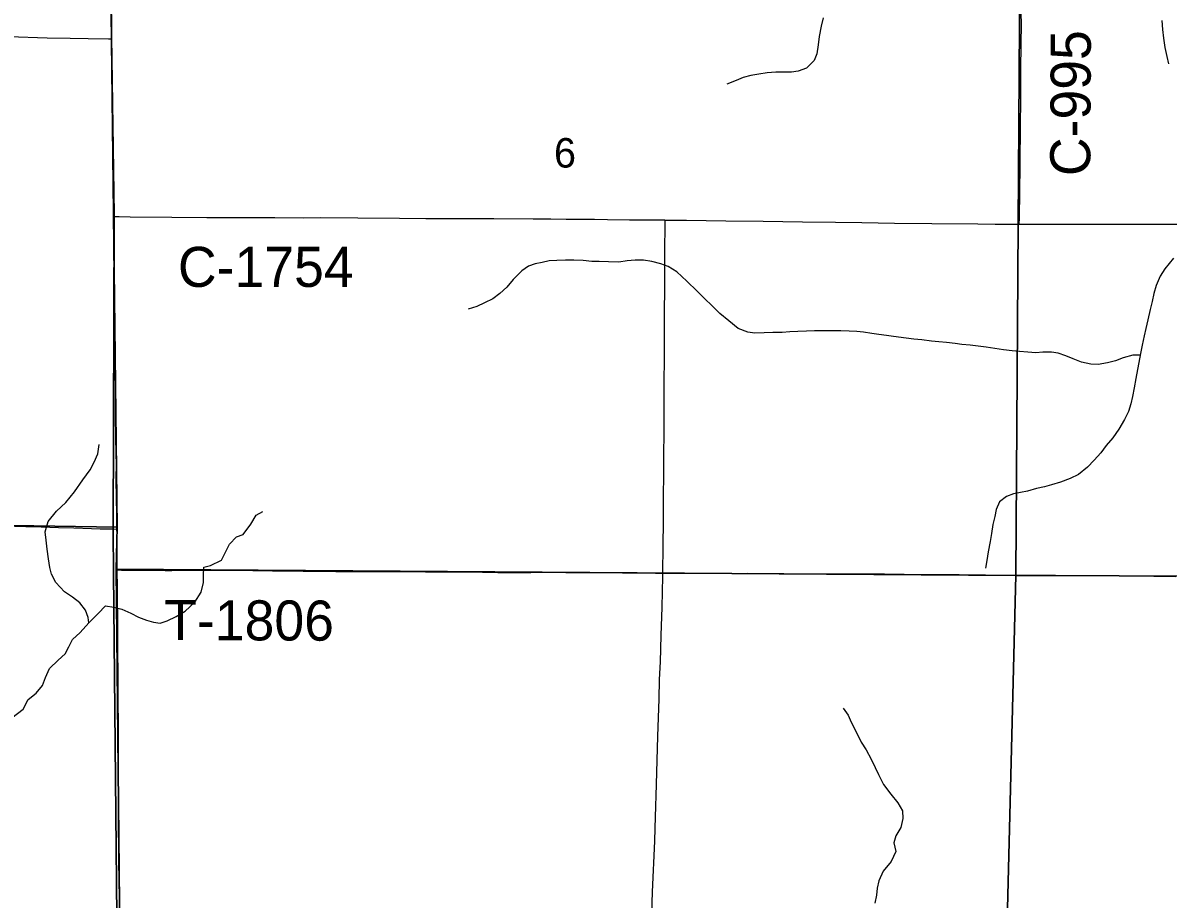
# Model space of a CAD drawing. Extents: x 1874609 to 2204689, y 815661 to 1281160.
# Drawn here: x 2012180 to 2020755, y 1017092 to 1023652 of the extents above; entities that cross this region are included whole.
import ezdxf

# ---------------------------------------------------------------- set-up
doc = ezdxf.new("R2010")
doc.units = 0
for name, color, linetype in [('GM_X_County_Road', 7, 'Continuous'), ('GM_X_County_Road_Text', 7, 'Continuous'), ('GM_X_Minor_River', 7, 'Continuous'), ('GM_X_Section', 7, 'Continuous'), ('GM_X_Section_Text', 7, 'Continuous'), ('GM_X_Township', 7, 'Continuous'), ('GM_X_Township_Road', 7, 'Continuous'), ('GM_X_Township_Road_Text', 7, 'Continuous')]:
    doc.layers.add(name, color=color, linetype=linetype)

msp = doc.modelspace()

# ---------------------------------------------------------------- linework, layer by layer
at = {"layer": 'GM_X_County_Road'}
for points in [[(2012846.1, 1023532.4), (2012844.1, 1023650.5), (2012841.4, 1023863.8), (2012834.4, 1024421.5), (2012834.6, 1024519.9), (2012832.2, 1024634.9), (2012831.3, 1024716.8), (2012829.1, 1024913.8), (2012828.9, 1024929.4), (2012829.1, 1024977.7), (2012829.3, 1025035), (2012829.5, 1025110.4), (2012829.6, 1025143.3), (2012829.7, 1025155.8), (2012830.1, 1025168), (2012830.8, 1025177.8), (2012832.8, 1025190), (2012834.8, 1025197.9), (2012838.7, 1025207.4), (2012843.4, 1025214.1), (2012850.5, 1025221.6), (2012857.7, 1025226.3)], [(2019641, 1022145.6), (2019642, 1022191.3), (2019646.2, 1022388.1), (2019648.6, 1022584.9), (2019650.1, 1022896.6), (2019651.3, 1023060.5), (2019652.2, 1023290.1), (2019655.8, 1023503.3), (2019656.7, 1023634.1), (2019656.1, 1023732.4)], [(2012858.9, 1022202.9), (2012857.7, 1022272.6), (2012858, 1022338.1), (2012855.9, 1022485.9), (2012855.9, 1022649.9), (2012853.1, 1022912.3), (2012851.3, 1022994.4), (2012850.4, 1023076.3), (2012849.5, 1023240.4), (2012845.9, 1023502.9), (2012846.1, 1023532.4)], [(2012884.7, 1019862.6), (2012883, 1019976.2), (2012882.3, 1020091.1), (2012879.2, 1020238.6), (2012880.1, 1020353.3), (2012878.8, 1020419), (2012874.3, 1020697.8), (2012872.4, 1020894.6), (2012868.4, 1021206.3), (2012865.7, 1021435.9), (2012864.7, 1021731.2), (2012862.2, 1022010.1), (2012858.9, 1022202.9)], [(2012858.9, 1022202.9), (2012901.4, 1022201.8), (2012983.5, 1022199.6), (2013295.2, 1022197.9), (2013557.7, 1022196), (2013836.5, 1022194.7), (2014066.1, 1022193.8), (2014279.3, 1022193.1), (2014410.6, 1022193.7), (2014689.3, 1022191.9), (2015000.9, 1022190), (2015197.7, 1022188.4), (2015493, 1022187.3), (2015706.2, 1022186.4), (2016001.4, 1022184.1), (2016132.6, 1022183.7), (2016247.3, 1022182.3), (2016329.3, 1022181.3), (2016460.3, 1022181.4), (2016558.5, 1022180.5), (2016722.5, 1022178), (2016984.9, 1022176.2), (2016988.3, 1022176.1)], [(2016973, 1019532.1), (2016975.4, 1019737.6), (2016976.5, 1019918.1), (2016977.6, 1020131.4), (2016979, 1020246.3), (2016980.4, 1020443.1), (2016981.5, 1020558), (2016982.4, 1020902.4), (2016984, 1021197.6), (2016983.8, 1021296.1), (2016985.6, 1021509.4), (2016985.9, 1021640.6), (2016986.1, 1021739.1), (2016986.7, 1021853.9), (2016987.3, 1021968.7), (2016988.5, 1022116.4), (2016988.3, 1022149.1), (2016988.3, 1022176.1)], [(2016988.3, 1022176.1), (2017148.9, 1022173.8), (2017296.6, 1022172.2), (2017444.1, 1022170), (2017722.9, 1022166.4), (2018018.1, 1022163.7), (2018264.1, 1022161.1), (2018460.8, 1022158), (2018706.8, 1022153.7), (2018985.6, 1022150.7), (2019330.1, 1022147.3), (2019461.3, 1022145.9), (2019641, 1022145.6)], [(2019641, 1022145.6), (2019690.9, 1022145.5), (2019904.1, 1022145.9), (2020117.2, 1022145), (2020396, 1022144.4), (2020560, 1022145.3), (2020773.2, 1022144.7), (2020986.4, 1022143.8), (2021183.2, 1022144.5), (2021380, 1022143.6), (2021560.5, 1022142.8), (2021658.9, 1022142.8), (2021872.1, 1022143.1), (2022003.3, 1022143.3), (2022118.2, 1022144.1), (2022331.2, 1022147.3), (2022339.1, 1022147.4)], [(2012887, 1019556.2), (2012886, 1019648.3), (2012885.2, 1019828.6), (2012884.7, 1019862.6)], [(2012905.2, 1016845.4), (2012903.3, 1017107.8), (2012901.6, 1017222.7), (2012898.7, 1017386.3), (2012898.4, 1017484.6), (2012897, 1017615.9), (2012896, 1017763.5), (2012895.9, 1017861.9), (2012897.2, 1017960.2), (2012896.4, 1017993.1), (2012895.8, 1018042.1), (2012896.4, 1018205.9), (2012895.9, 1018304.2), (2012895.1, 1018419), (2012894.7, 1018550.2), (2012893.5, 1018648.6), (2012893.8, 1018779.8), (2012893.3, 1018812.6), (2012892.3, 1018910.9), (2012892.3, 1018943.7), (2012891.4, 1019140.1), (2012890.4, 1019222), (2012889.5, 1019320.5), (2012888.5, 1019418.9), (2012887, 1019556.2)], [(2016887.8, 1016901.2), (2016895.3, 1017147.3), (2016911.8, 1017524.4), (2016915.3, 1017622.6), (2016917, 1017704.3), (2016924.5, 1017950.1), (2016933.9, 1018310.9), (2016943.3, 1018589.5), (2016947.9, 1018737.2), (2016953.5, 1018868.3), (2016959.3, 1019065.1), (2016966.3, 1019278.3), (2016972.7, 1019507.9), (2016973, 1019532.1)]]:
    msp.add_lwpolyline(points, dxfattribs=at)
at = {"layer": 'GM_X_Minor_River'}
for points in [[(2018173.3, 1023690.3), (2018157, 1023626.2), (2018142.7, 1023550), (2018134.4, 1023487.8), (2018124.2, 1023419.7), (2018106, 1023369.6), (2018047.6, 1023313.7), (2017985.4, 1023289.9), (2017935.2, 1023282.1), (2017819, 1023282.6), (2017752.8, 1023276.9), (2017690.6, 1023269.2), (2017630.5, 1023257.4), (2017572.3, 1023243.6), (2017520.1, 1023221.8), (2017451.8, 1023194)], [(2020709, 1023669), (2020712.8, 1023602.8), (2020720.6, 1023538.5), (2020730.3, 1023468.3), (2020746.1, 1023400), (2020757.9, 1023345.8)], [(2020547, 1021163.4), (2020491.5, 1021164.5), (2020419.3, 1021144.7), (2020361, 1021122.9), (2020300.9, 1021107.1), (2020230.7, 1021095.4), (2020176.5, 1021097.7), (2020106.4, 1021112), (2020044.4, 1021136.4), (2019988.3, 1021158.7), (2019932.3, 1021179), (2019882.2, 1021187.2), (2019818, 1021185.5), (2019765.9, 1021181.7), (2019705.8, 1021186), (2019641.7, 1021192.3), (2019587.5, 1021196.6), (2019523.4, 1021204.9), (2019457.3, 1021215.2), (2019393.2, 1021223.5), (2019333.1, 1021231.8), (2019273, 1021238.1), (2019210.9, 1021244.4), (2019160.8, 1021252.6), (2019096.6, 1021258.9), (2019038.5, 1021263.2), (2018982.4, 1021269.5), (2018912.3, 1021277.8), (2018852.2, 1021284.1), (2018794.1, 1021290.4), (2018697.9, 1021304.8), (2018647.8, 1021311.1), (2018589.7, 1021319.4), (2018535.6, 1021327.6), (2018475.5, 1021335.9), (2018423.4, 1021340.2), (2018367.3, 1021344.4), (2018305.1, 1021346.7), (2018174.8, 1021347.3), (2018108.7, 1021345.6), (2018046.5, 1021343.8), (2017982.4, 1021342.1), (2017922.2, 1021338.4), (2017866.1, 1021334.6), (2017795.9, 1021332.9), (2017729.8, 1021331.2), (2017659.6, 1021329.5), (2017609.5, 1021335.8), (2017535.4, 1021364.2), (2017465.5, 1021420.7), (2017399.5, 1021477.1), (2017337.6, 1021535.6), (2017285.7, 1021585.9), (2017229.8, 1021644.4), (2017151.8, 1021718.9), (2017077.9, 1021787.5), (2017011.9, 1021827.9), (2016955.9, 1021848.2), (2016889.8, 1021866.5), (2016827.7, 1021874.8), (2016763.5, 1021875.1), (2016705.4, 1021869.4), (2016641.2, 1021861.6), (2016565, 1021864), (2016494.9, 1021864.3), (2016440.7, 1021866.5), (2016376.6, 1021872.8), (2016304.5, 1021875.2), (2016244.3, 1021875.4), (2016178.2, 1021873.7), (2016122, 1021869.9), (2016067.9, 1021858.2), (2016015.7, 1021848.4), (2015965.5, 1021830.5), (2015915.3, 1021796.7), (2015850.9, 1021730.7), (2015802.6, 1021672.8), (2015750.3, 1021624.9), (2015700.1, 1021587), (2015635.8, 1021555.2), (2015579.6, 1021529.3), (2015515.3, 1021507.6)], [(2020794.8, 1021891.3), (2020730.4, 1021811.3), (2020696.1, 1021755.3), (2020665.8, 1021685.2), (2020647.5, 1021625.2), (2020635.3, 1021567), (2020621, 1021504.9), (2020602.7, 1021428.8), (2020588.4, 1021364.6), (2020576.2, 1021308.5), (2020561.9, 1021238.4), (2020549.7, 1021176.2), (2020535.4, 1021108.1), (2020527.2, 1021058), (2020512.9, 1020989.8), (2020500.6, 1020919.7), (2020488.4, 1020853.6), (2020476.1, 1020799.4), (2020457.9, 1020741.3), (2020429.6, 1020683.3), (2020385.3, 1020609.3), (2020340.9, 1020545.3), (2020292.6, 1020487.3), (2020250.3, 1020433.3), (2020202, 1020377.4), (2020151.7, 1020325.5), (2020085.4, 1020269.6), (2020021.1, 1020241.8), (2019948.8, 1020214), (2019882.6, 1020192.2), (2019830.4, 1020178.4), (2019770.3, 1020166.7), (2019702, 1020146.9), (2019649.9, 1020135.1), (2019597.7, 1020125.3), (2019545.5, 1020105.5), (2019493.3, 1020065.6)], [(2012674.5, 1019161.2), (2012668.6, 1019199.3), (2012648.8, 1019255.6), (2012606.9, 1019309.9), (2012552.9, 1019352.3), (2012492.9, 1019392.7), (2012427, 1019461.2), (2012395.2, 1019525.5), (2012381.3, 1019575.7), (2012371.5, 1019639.9), (2012361.7, 1019712.2), (2012354, 1019778.4), (2012346.2, 1019842.7), (2012368.5, 1019918.8), (2012430.9, 1019996.8), (2012501.3, 1020060.6), (2012565.7, 1020140.6), (2012628.2, 1020230.6), (2012684.6, 1020306.6), (2012714.9, 1020362.6), (2012741.1, 1020424.7), (2012751.4, 1020494.8)], [(2013515.2, 1019390.1), (2013533.5, 1019462.2), (2013533.7, 1019514.4), (2013535.9, 1019576.6), (2013586.1, 1019588.4), (2013666.4, 1019628.2), (2013700.7, 1019694.2), (2013727, 1019750.3), (2013779.3, 1019804.2), (2013829.5, 1019822), (2013885.9, 1019900), (2013926.2, 1019966), (2013976.4, 1019993.9)], [(2019493.3, 1020065.6), (2019467, 1020007.5), (2019456.8, 1019955.4), (2019442.5, 1019897.3), (2019432.3, 1019829.2), (2019422, 1019769), (2019407.7, 1019692.9), (2019397.5, 1019626.7), (2019387.3, 1019570.6)], [(2012098.6, 1018449.6), (2012181.1, 1018513.4), (2012219.4, 1018587.4), (2012279.7, 1018633.3), (2012328, 1018691.3), (2012350.3, 1018751.4), (2012380.6, 1018819.4), (2012445, 1018881.3), (2012497.3, 1018929.2), (2012523.5, 1018981.3), (2012551.8, 1019035.3), (2012608.1, 1019087.2), (2012674.5, 1019161.2), (2012742.9, 1019231.1), (2012799.2, 1019287), (2012861.3, 1019278.7), (2012921.4, 1019262.4), (2012989.5, 1019232), (2013045.5, 1019201.6), (2013105.5, 1019179.3), (2013157.6, 1019165), (2013207.7, 1019158.8), (2013259.9, 1019174.6), (2013328.1, 1019208.4), (2013396.4, 1019248.2), (2013468.8, 1019316.1), (2013515.2, 1019390.1)], [(2018323.1, 1018522.1), (2018359, 1018469.8), (2018382.8, 1018417.5), (2018418.6, 1018343.2), (2018456.5, 1018266.8), (2018494.3, 1018210.4), (2018532.2, 1018140), (2018562, 1018077.7), (2018587.9, 1018025.4), (2018623.7, 1017949.1), (2018679.6, 1017876.6), (2018731.5, 1017812.2), (2018767.3, 1017751.8), (2018769.1, 1017695.7), (2018752.9, 1017627.5), (2018716.5, 1017565.5), (2018702.3, 1017513.4), (2018716.1, 1017447.1), (2018681.8, 1017373), (2018621.4, 1017301.1), (2018589.1, 1017229), (2018576.8, 1017172.9), (2018570.6, 1017120.8), (2018558.4, 1017060.7)]]:
    msp.add_lwpolyline(points, dxfattribs=at)
at = {"layer": 'GM_X_Section'}
for points in [[(2007373.6, 1025264.7), (2007499.6, 1025285), (2012824.4, 1025226.2), (2012885.7, 1019875.7), (2007432.8, 1019964.2)], [(2012824.4, 1025226.2), (2018801.5, 1025176.8), (2019652, 1025148.6), (2019615.8, 1019513.7), (2012878.4, 1019561.5), (2012885.7, 1019875.7)], [(2019652, 1025148.6), (2024088.3, 1025127.9), (2025080.9, 1025087.9), (2025026.6, 1019497), (2019615.8, 1019513.7)], [(2012885.7, 1019875.7), (2012878.4, 1019561.5), (2012928.9, 1014555.2), (2007536.1, 1014673.9), (2007432.8, 1019964.2)], [(2019615.8, 1019513.7), (2019482.8, 1014226.8), (2012933.5, 1014271.1), (2012928.9, 1014555.2), (2012878.4, 1019561.5)], [(2025026.6, 1019497), (2024807.5, 1014199.9), (2019482.8, 1014226.8), (2019615.8, 1019513.7)]]:
    msp.add_lwpolyline(points, close=True, dxfattribs=at)
at = {"layer": 'GM_X_Township'}
for points in [[(2012830.6, 1025241.9), (2012842.5, 1023547.9), (2012864.5, 1022216.8), (2012856.4, 1019843.6), (2012859.4, 1019535.5), (2012901.8, 1015157.2), (2012905.1, 1014538.5), (2012905.6, 1014235.6), (2012920.4, 1010262.3), (2012927.2, 1008777.9), (2012961.7, 1005114.1), (2012977.9, 1002278.3), (2012966.8, 1001159.1), (2013012.1, 995874.2)], [(2013012.1, 995874.2), (2012966.8, 1001159.1), (2012977.9, 1002278.3), (2012961.7, 1005114.1), (2012927.2, 1008777.9), (2012920.4, 1010262.3), (2012905.6, 1014235.6), (2012905.1, 1014538.5), (2012901.8, 1015157.2), (2012859.4, 1019535.5), (2012856.4, 1019843.6), (2012864.5, 1022216.8), (2012842.5, 1023547.9), (2012830.6, 1025241.9), (2013359, 1025236.7), (2014559, 1025225.1), (2018880.2, 1025183.1), (2019554.9, 1025176.6), (2023338.3, 1025139.8), (2030477.9, 1025070.5), (2037504.4, 1025002.2)]]:
    msp.add_lwpolyline(points, dxfattribs=at)
at = {"layer": 'GM_X_Township_Road'}
for points in [[(2012074.7, 1023551.2), (2012362.6, 1023540.7), (2012534.5, 1023536.3), (2012670, 1023534.6), (2012820.6, 1023532.7), (2012846.1, 1023532.4)], [(2012037.6, 1019886.4), (2012201.3, 1019882.5), (2012316, 1019878.7), (2012447.1, 1019874.1), (2012561.9, 1019870.7), (2012693, 1019867), (2012758.6, 1019865.1), (2012856.8, 1019863.1), (2012884.7, 1019862.6)], [(2012887, 1019556.2), (2012917.7, 1019555.6), (2012999.6, 1019553.9), (2013098, 1019553.5), (2013245.4, 1019553), (2013294.6, 1019553), (2013524.2, 1019553.7), (2013704.6, 1019553.5), (2013901.5, 1019552.7), (2014049, 1019550.2), (2014278.2, 1019547.3), (2014523.7, 1019544.9), (2014687.5, 1019544.8), (2014949.8, 1019543.6), (2015195.9, 1019541.8), (2015376.3, 1019541.5), (2015622.2, 1019539.8), (2015737, 1019538.2), (2015884.5, 1019537.3), (2015982.8, 1019538.2), (2016048.4, 1019539), (2016130.3, 1019539.1), (2016244.4, 1019538.3), (2016358.9, 1019537.3), (2016670.5, 1019534.1), (2016916.4, 1019532.1), (2016973, 1019532.1)], [(2016973, 1019532.1), (2017145.9, 1019532.1), (2017309.6, 1019531.4), (2017391.2, 1019531), (2017489, 1019530.7), (2017602.7, 1019531.2), (2017667.2, 1019530.4), (2017748.4, 1019529.1), (2017813.6, 1019530), (2017879, 1019529.9), (2017993.6, 1019528.3), (2018190.1, 1019527.5), (2018403, 1019526.8), (2018632.6, 1019526.1), (2018927.8, 1019523.3), (2019190.2, 1019521.7), (2019387, 1019519), (2019911.8, 1019515.9), (2020207, 1019514.4), (2020436.5, 1019511.1), (2020649.6, 1019509), (2020813.5, 1019507.4)]]:
    msp.add_lwpolyline(points, dxfattribs=at)

# ---------------------------------------------------------------- texts
at = {"layer": 'GM_X_County_Road_Text'}
for s, rotation, p in [('C-995', 89.73712, (2020172, 1022504.2)), ('C-1754', 0.00001, (2013341.2, 1021675.3))]:
    msp.add_text(s, height=300, rotation=rotation, dxfattribs=at).set_placement(p)
at = {"layer": 'GM_X_Section_Text'}
msp.add_text('6', height=221, rotation=0.00001, dxfattribs=at).set_placement((2016157.1, 1022568.7))
at = {"layer": 'GM_X_Township_Road_Text'}
msp.add_text('T-1806', height=300, rotation=359.76949, dxfattribs=at).set_placement((2013237.8, 1019031.5))

doc.saveas('drawing.dxf')
